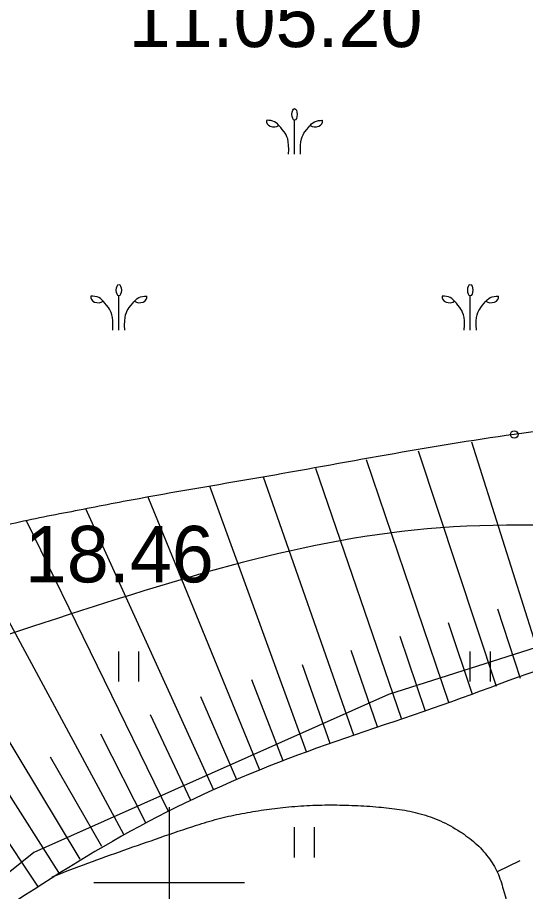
# Model space of a CAD drawing. Extents: x 521824 to 524158, y 294774 to 296228.
# Drawn here: x 522246.98 to 522257.1, y 295899.82 to 295917.22 of the extents above; entities that cross this region are included whole.
import ezdxf

# ---------------------------------------------------------------- set-up
doc = ezdxf.new("R2010")
doc.units = 0
for name, color, linetype in [('GEOD_ELEM_####_####_#', 7, 'Continuous'), ('GL4 Segkartas izplatības laukums', 7, 'Continuous'), ('HIDG_HORZ_PAMT_####_#', 7, 'Continuous'), ('HIDG_PLIN_####_####_#', 7, 'Continuous'), ('HIDG_UATZ_####_TKST_#', 7, 'Continuous'), ('RELJ_AATZ_####_TKST_#', 7, 'Continuous'), ('RELJ_ELEM_####_####_#', 7, 'Continuous'), ('RELJ_HORZ_RESN_####_#', 7, 'Continuous'), ('RELJ_NOGA_####_####_#', 7, 'Continuous'), ('TERT_ELEM_####_####_#', 7, 'Continuous'), ('TERT_KONT_####_####_#', 7, 'Continuous')]:
    doc.layers.add(name, color=color, linetype=linetype)

msp = doc.modelspace()

# ---------------------------------------------------------------- linework, layer by layer
at = {"layer": 'GEOD_ELEM_####_####_#'}
for p, q in [((522250, 295901.5), (522250, 295900)), ((522248.5, 295900), (522250, 295900)), ((522250, 295900), (522250, 295898.5)), ((522250, 295900), (522251.5, 295900))]:
    msp.add_line(p, q, dxfattribs=at)
at = {"layer": 'GL4 Segkartas izplatības laukums'}
for points in [[(522186.60753180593, 295842.8705587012), (522303.8134822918, 295923.6104775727), (522302.13800000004, 295924.68100000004), (522295.568, 295926.108), (522274.433, 295915.419), (522265.786, 295906.809), (522263.9721189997, 295905.00288048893), (522259.522, 295905.381), (522254.37200000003, 295903.745), (522247.30600000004, 295900.5950000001), (522229.308, 295886.109)], [(522302.13800000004, 295924.68100000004), (522295.568, 295926.108), (522274.433, 295915.419), (522265.786, 295906.809), (522263.9721189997, 295905.00288048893), (522259.522, 295905.381), (522254.37200000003, 295903.745), (522247.30600000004, 295900.5950000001), (522229.308, 295886.109)]]:
    msp.add_lwpolyline(points, dxfattribs=at)
at = {"layer": 'HIDG_HORZ_PAMT_####_#'}
msp.add_spline([(522246.07, 295928.835), (522250.46241850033, 295928.6244116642), (522259.51934507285, 295928.81825333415), (522265.9780718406, 295930.3100790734), (522269.3159182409, 295930.71463414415), (522272.672137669, 295931.1373299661), (522275.37264366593, 295936.2339989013), (522279.87344947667, 295941.7762160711), (522283.0125793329, 295944.7631139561), (522284.64875533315, 295946.81781234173), (522288.1123934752, 295951.34154811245), (522297.25199951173, 295961.46787057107), (522294.2705035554, 295969.734300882), (522292.9294020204, 295971.07211947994), (522290.71840195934, 295973.3954917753), (522286.4133956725, 295978.0206953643), (522279.6787950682, 295984.06516034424), (522277.4738361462, 295987.20379604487), (522272.75361742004, 295995.6482243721), (522268.17887737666, 296000.91880486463), (522263.70691418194, 296005.0490951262), (522259.21934568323, 296009.65587755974), (522256.568572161, 296012.2538064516), (522254.233096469, 296014.4437013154), (522251.46013635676, 296017.52025742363), (522247.0401207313, 296022.1966806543), (522244.35142271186, 296023.94806476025), (522242.0812144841, 296024.5887491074), (522235.42942423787, 296025.3041607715), (522233.2671218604, 296025.19870558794), (522231.20110882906, 296024.8793924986), (522229.03808966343, 296024.23141682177), (522213.1989820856, 296019.5495282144), (522209.4567641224, 296018.6784697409), (522191.1277861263, 296011.92163792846), (522189.1010356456, 296011.2096365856), (522182.982316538, 296008.910025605), (522182.1170535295, 296008.5671354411), (522179.90395916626, 296007.359990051), (522179.63014996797, 296006.5037481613), (522180.2539474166, 296005.04492175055), (522184.8543134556, 295997.3505237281), (522185.65650935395, 295995.46120291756), (522185.94610797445, 295994.3089047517), (522186.31228012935, 295994.03695144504), (522187.1570451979, 295993.92459706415), (522187.97886272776, 295994.3035179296), (522192.9126182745, 295997.70172521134), (522198.43424008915, 295993.1774087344), (522200.5284588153, 295988.04745078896), (522201.91563591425, 295985.65569499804), (522204.39689489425, 295982.55566322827), (522208.8049893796, 295977.7726051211), (522212.31838755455, 295973.2240889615), (522212.4088340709, 295970.8072997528), (522209.5867734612, 295967.8888496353), (522207.2804236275, 295965.55004165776), (522206.4158126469, 295963.9375677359), (522206.4713982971, 295961.09787124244), (522207.6119942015, 295954.5193570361), (522202.2947232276, 295952.9951473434), (522201.09014587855, 295952.2864264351), (522200.3462609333, 295949.9048347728), (522199.56420120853, 295939.0388701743), (522199.1993805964, 295935.5050112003), (522199.0572652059, 295933.87900280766), (522199.3877096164, 295932.4529199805), (522201.08440797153, 295930.3461806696), (522204.1534844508, 295929.2552095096), (522210.7615602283, 295927.85926013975), (522213.53455064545, 295927.34558769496), (522221.4273942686, 295925.3459641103), (522222.8589880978, 295919.4769656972), (522225.6236599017, 295917.0068620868), (522231.28998071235, 295916.36568401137), (522238.63458281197, 295922.3052913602), (522242.83205291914, 295927.0677837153), (522246.07, 295928.835)], degree=3, dxfattribs=at)
at = {"layer": 'HIDG_PLIN_####_####_#'}
msp.add_spline([(522263.0500000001, 296012.6280000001), (522263.05000000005, 296012.6280000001), (522264.43079492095, 296010.9102662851), (522265.71119859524, 296009.0486869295), (522266.98050297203, 296007.1842641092), (522268.32800000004, 296005.45800000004), (522270.7583628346, 296002.85689857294), (522273.3395226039, 296000.2795041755), (522275.9411710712, 295997.68110769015), (522278.433, 295995.017), (522280.4825302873, 295992.27239345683), (522282.30904031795, 295989.33243900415), (522284.20878018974, 295986.4567650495), (522285.2786894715, 295985.1241671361), (522286.478, 295983.9050000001), (522288.75517774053, 295982.0109644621), (522291.1267948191, 295980.23698025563), (522293.5120144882, 295978.48200592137), (522295.83, 295976.645), (522300.56690847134, 295972.5961585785), (522305.28, 295968.524), (522307.5857855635, 295966.3659959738), (522308.7153454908, 295965.2646082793), (522309.857, 295964.195), (522311.2846115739, 295964.02803838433), (522313.10473362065, 295964.72596095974), (522314.680988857, 295965.32740305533), (522315.1787985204, 295965.2915174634), (522315.37700000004, 295964.87100000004), (522315.20395697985, 295963.37504992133), (522314.7258925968, 295961.8581546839), (522314.1536319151, 295960.32418210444), (522313.69800000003, 295958.777), (522313.0309954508, 295955.4704959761), (522312.465, 295952.167), (522312.9093338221, 295950.1168574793), (522314.1857510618, 295948.1013158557), (522315.2810427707, 295946.1241163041), (522315.4441387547, 295945.15106392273), (522315.18200000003, 295944.189), (522314.27328173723, 295942.6981307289), (522313.23419787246, 295941.32102160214), (522310.8276464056, 295938.8703459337), (522308.0877717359, 295936.7614972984), (522305.14, 295934.919), (522302.2541087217, 295933.36185359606), (522299.34531278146, 295931.9144329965), (522296.4548604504, 295930.46729589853), (522293.624, 295928.911), (522290.4861631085, 295926.9779506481), (522287.38340020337, 295924.9719685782), (522284.2799371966, 295922.9670022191), (522281.14, 295921.037), (522278.2365335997, 295919.55906659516), (522275.207529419, 295918.3046395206), (522272.1645105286, 295917.0871426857), (522269.21900000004, 295915.72), (522267.5620914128, 295914.36084898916), (522266.1394667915, 295912.60673190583), (522264.6613587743, 295910.99074886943), (522262.83800000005, 295910.046), (522256.87700000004, 295908.921), (522251.787241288, 295908.05830673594), (522249.24378307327, 295907.613474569), (522247.9749449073, 295907.36844189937), (522246.70900000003, 295907.1010000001), (522243.27294218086, 295905.59486612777), (522240.2902959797, 295903.1397444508), (522237.4702517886, 295900.32825054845), (522236.0303274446, 295898.9740563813), (522234.522, 295897.7530000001), (522233.7871409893, 295897.1589019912), (522231.44964982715, 295895.047124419), (522229.9043475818, 295894.06444610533), (522229.1727401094, 295893.9105818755), (522228.82261296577, 295893.94863224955), (522228.6521455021, 295894.0002297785), (522228.48500000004, 295894.075), (522227.0245543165, 295895.6262733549), (522226.17220464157, 295898.01669708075), (522225.6432526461, 295900.7755222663), (522225.4110825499, 295902.1459763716), (522225.15300000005, 295903.432), (522224.9628799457, 295904.6300249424), (522224.90469749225, 295905.84261362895), (522224.9616959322, 295908.2831976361), (522224.87909640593, 295910.6971828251), (522224.64641649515, 295911.8765229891), (522224.4579010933, 295912.45618633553), (522224.212, 295913.028), (522222.29760063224, 295916.0039971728), (522219.86823018, 295918.4731644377), (522217.074744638, 295920.6267494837), (522214.068, 295922.656), (522212.43142273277, 295923.64756987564), (522210.7723648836, 295924.49226188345), (522209.0916245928, 295925.2273229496), (522207.39, 295925.89), (522205.61101617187, 295926.0046750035), (522203.7239017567, 295925.5797818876), (522201.8420864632, 295925.35099782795), (522200.93861277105, 295925.5400458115), (522200.50243760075, 295925.7506621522), (522200.079, 295926.054), (522197.8549072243, 295928.4686499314), (522196.4238339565, 295931.1132916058), (522195.61434371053, 295933.9080374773), (522195.3891183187, 295935.3367346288), (522195.255, 295936.773), (522195.23551235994, 295939.65240211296), (522195.5412811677, 295942.5674215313), (522196.56298421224, 295946.87093732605), (522197.043, 295948.256), (522198.17887633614, 295950.4228973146), (522199.640112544, 295952.43111920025), (522201.0880424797, 295954.42078148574), (522202.184, 295956.532), (522202.4679018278, 295958.26488141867), (522202.36694269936, 295960.11662956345), (522202.23526222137, 295961.9688129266), (522202.427, 295963.70300000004), (522202.96052790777, 295964.6124295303), (522203.78186447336, 295965.42999868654), (522204.57526880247, 295966.24931849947), (522205.025, 295967.164), (522205.1808305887, 295968.3506647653), (522205.24663409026, 295969.5884145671), (522205.1075250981, 295972.1500479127), (522204.6064035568, 295974.714657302), (522203.742, 295977.148), (522201.68495944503, 295981.2299969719), (522199.16900000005, 295985.146), (522196.57845504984, 295988.53622090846), (522195.0847647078, 295989.9792756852), (522194.23128832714, 295990.6055366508), (522193.77076399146, 295990.89081896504), (522193.28500000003, 295991.156), (522191.76259406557, 295991.33115659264), (522190.2278361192, 295990.7053009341), (522188.6873212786, 295989.8699559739), (522187.91696599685, 295989.55857592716), (522187.14764466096, 295989.416644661), (522185.97149194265, 295989.61528714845), (522184.7855367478, 295990.08981626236), (522183.6034743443, 295990.5098484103), (522182.439, 295990.54500000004), (522182.5149867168, 295989.64759009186), (522182.7766568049, 295989.03332297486), (522183.53147436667, 295987.03947233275), (522184.01455760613, 295985.7001686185), (522184.803, 295984.406), (522186.22204792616, 295984.165085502), (522187.98591256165, 295984.36674626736), (522189.5615709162, 295984.39003389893), (522190.416, 295983.614), (522190.9914053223, 295980.9156261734), (522191.51431187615, 295978.2070616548), (522192.564, 295972.796), (522194.6259583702, 295964.38250770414), (522195.60791909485, 295960.1824352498), (522196.00815706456, 295958.08642603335), (522196.17577947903, 295957.0397230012), (522196.318, 295955.994), (522195.82082362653, 295953.9595084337), (522194.1479635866, 295952.306875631), (522191.86962175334, 295950.86655501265), (522190.6815832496, 295950.1730284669), (522189.55600000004, 295949.46900000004), (522188.3796856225, 295948.7112945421), (522187.2019748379, 295948.0146580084), (522184.84069364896, 295946.822999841), (522182.4688156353, 295945.93084175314), (522181.2778588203, 295945.6085803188), (522180.08300000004, 295945.375), (522177.4831788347, 295945.3050106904), (522174.82773814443, 295945.8742502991), (522172.19392838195, 295947.0536147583), (522170.9092758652, 295947.8629987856), (522169.65900000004, 295948.814), (522167.7927753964, 295950.9356517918), (522166.5587544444, 295953.2852691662), (522165.54035627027, 295955.6185019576), (522164.98183420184, 295956.7026147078), (522164.321, 295957.691), (522163.188124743, 295958.647486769), (522161.7266492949, 295959.5731126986), (522160.5603491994, 295960.4629322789), (522160.313, 295961.31200000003), (522161.22653828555, 295962.26459401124), (522162.71746105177, 295963.0948403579), (522164.4749032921, 295963.84016652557), (522166.188, 295964.538), (522166.8705550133, 295964.7729834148), (522169.0198614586, 295964.93882776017), (522171.9962950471, 295964.5000753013), (522174.90049227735, 295964.24694635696), (522176.2577496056, 295964.5103668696), (522176.9008112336, 295964.7956392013), (522177.515644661, 295965.20464466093), (522178.171985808, 295966.12702849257), (522178.2105260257, 295967.2288628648), (522177.17820740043, 295969.7693596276), (522175.9066962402, 295972.4230877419), (522175.6462457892, 295973.6664613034), (522175.884, 295974.787), (522177.1120491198, 295976.6265621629), (522178.74000000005, 295978.223), (522179.9037133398, 295978.6068530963), (522181.2474006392, 295978.5023149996), (522182.5713876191, 295978.41411940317), (522183.67600000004, 295978.847), (522184.36585579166, 295980.6495739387), (522184.32848263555, 295981.6596050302), (522184.14900000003, 295982.484), (522183.9689364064, 295982.85164517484), (522182.90039020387, 295983.8526823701), (522180.79840907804, 295985.07296371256), (522178.79547341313, 295986.3562631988), (522178.1287778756, 295987.0876132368), (522177.84400000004, 295987.914), (522178.12057647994, 295988.84265873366), (522178.7972554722, 295989.7936391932), (522179.4748067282, 295990.78080005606), (522179.754, 295991.8180000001), (522179.5055866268, 295993.5211371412), (522179.0732820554, 295995.22542046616), (522178.6723364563, 295996.9329935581), (522178.51800000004, 295998.646), (522178.62907545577, 295999.88992303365), (522178.84287099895, 296001.1345470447), (522179.0687310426, 296002.3793975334), (522179.216, 296003.624), (522178.8337520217, 296005.1605616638), (522178.0095652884, 296006.78943591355), (522177.4875959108, 296008.2053422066), (522177.5724915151, 296008.7380321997), (522178.01200000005, 296009.103), (522183.27400000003, 296011.283)], degree=3, dxfattribs=at)
at = {"layer": 'RELJ_ELEM_####_####_#'}
msp.add_circle((522256.87700000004, 295908.921), 0.075, dxfattribs=at)
at = {"layer": 'RELJ_HORZ_RESN_####_#'}
msp.add_line((522256.9858550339, 295900.4304080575), (522256.53697108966, 295900.21017362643), dxfattribs=at)
msp.add_spline([(522247.6702597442, 295900.11360376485), (522248.38354940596, 295900.3843510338), (522249.10044000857, 295900.6438115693), (522249.8216410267, 295900.89500607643), (522250.5478619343, 295901.14095525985), (522250.97057512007, 295901.26584011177), (522251.39940990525, 295901.3628899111), (522251.8327000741, 295901.4371131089), (522252.26877941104, 295901.49351815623), (522252.74474872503, 295901.5322651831), (522253.22247526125, 295901.544203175), (522253.70033952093, 295901.53307791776), (522254.1767220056, 295901.5026351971), (522254.5916321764, 295901.4539994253), (522255.00317129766, 295901.3696315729), (522255.4039510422, 295901.2272209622), (522255.797600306, 295901.01198102), (522256.09874687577, 295900.785522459), (522256.23301682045, 295900.65379127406), (522256.35578102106, 295900.50508519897), (522256.5431675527, 295900.1974051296), (522256.6573249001, 295899.8652302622), (522257.0989839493, 295897.7651528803)], degree=3, dxfattribs=at)
at = {"layer": 'RELJ_NOGA_####_####_#'}
for p, q in [((522257.4734858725, 295904.21214431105), (522256.0289622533, 295908.7687603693)), ((522256.5220674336, 295903.90426814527), (522254.9690457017, 295908.5862271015)), ((522255.5742957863, 295903.58532903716), (522253.93342363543, 295908.41310470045)), ((522254.6277490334, 295903.2627636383), (522252.9237808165, 295908.24658355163)), ((522253.6826594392, 295902.93595929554), (522251.87908877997, 295908.0736268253)), ((522252.7405373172, 295902.60070398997), (522250.80958421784, 295907.89257942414)), ((522251.80820788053, 295902.2393013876), (522249.58147267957, 295907.67549935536)), ((522250.8907432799, 295901.84162403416), (522248.34380138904, 295907.44175253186)), ((522249.9866715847, 295901.41433027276), (522247.1596909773, 295907.1990739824)), ((522249.0968815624, 295900.9581288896), (522245.90079473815, 295906.8815537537)), ((522248.22859986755, 295900.46224768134), (522244.6595360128, 295906.3845126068)), ((522247.3848998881, 295899.92561342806), (522243.5097937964, 295905.74714283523)), ((522256.99729982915, 295904.0596806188), (522256.54792730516, 295905.4447623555)), ((522256.04782641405, 295903.7458549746), (522255.5659285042, 295905.17136693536)), ((522255.10089233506, 295903.42442791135), (522254.60063740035, 295904.8962784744)), ((522254.1549382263, 295903.1001305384), (522253.6311229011, 295904.6185491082)), ((522253.2111831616, 295902.76949761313), (522252.6561242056, 295904.33463047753)), ((522252.27249323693, 295902.4248519), (522251.6509448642, 295904.03334839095)), ((522251.34767353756, 295902.04462198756), (522250.63163446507, 295903.6993682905)), ((522250.4371796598, 295901.6312109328), (522249.63121097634, 295903.3386704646)), ((522249.5393158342, 295901.1910244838), (522248.63892790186, 295902.9521027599)), ((522248.6598038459, 295900.71533108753), (522247.63760342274, 295902.4947331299)), ((522247.80352834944, 295900.19899487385), (522246.6859508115, 295901.9643779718))]:
    msp.add_line(p, q, dxfattribs=at)
msp.add_spline([(522295.93764283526, 295926.25535010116), (522295.568, 295926.108), (522293.2671328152, 295924.84584442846), (522290.9949959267, 295923.5125547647), (522288.72636107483, 295922.1757377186), (522286.43600000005, 295920.903), (522280.85950371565, 295918.181287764), (522275.331, 295915.27900000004), (522271.1800211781, 295911.85938830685), (522269.32062231, 295909.89567171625), (522267.471, 295907.948), (522266.8019026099, 295907.1254961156), (522266.21259519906, 295906.2299933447), (522265.5849901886, 295905.35649390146), (522264.80100000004, 295904.60000000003), (522263.43857951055, 295904.1725273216), (522261.9196338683, 295904.38310691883), (522260.36387129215, 295904.71238305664), (522258.891, 295904.641), (522255.81907123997, 295903.6685237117), (522252.7495091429, 295902.6039777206), (522249.7704424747, 295901.3076928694), (522246.97000000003, 295899.64), (522237.27800000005, 295892.24600000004), (522235.3457555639, 295890.58671088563), (522234.48187249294, 295889.80969414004)], degree=3, dxfattribs=at)
at = {"layer": 'TERT_ELEM_####_####_#'}
for p, q in [((522252.5, 295914.5), (522252.49999999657, 295915.1807)), ((522249, 295911), (522248.99999999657, 295911.6807)), ((522256, 295911), (522255.99999999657, 295911.6807)), ((522249, 295904), (522249, 295904.60000000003)), ((522249.4, 295904), (522249.4, 295904.60000000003)), ((522256, 295904), (522256, 295904.60000000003)), ((522256.4, 295904), (522256.4, 295904.60000000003)), ((522252.5, 295900.5), (522252.5, 295901.10000000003)), ((522252.9, 295900.5), (522252.9, 295901.10000000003))]:
    msp.add_line(p, q, dxfattribs=at)
for centre in [(522252.5, 295915.29500000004), (522249, 295911.79500000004), (522256, 295911.79500000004)]:
    msp.add_ellipse(centre, major_axis=(6.998856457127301e-18, 0.11430000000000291), ratio=0.44706911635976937, dxfattribs=at)
for centre, major_axis, start_param, end_param in [((522252.0857597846, 295915.15765933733), (-0.147023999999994, 1.800524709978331e-17), 6.117242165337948, 8.62780564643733), ((522252.91424021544, 295915.15765933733), (0.147023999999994, 1.8004652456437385e-17), 3.9385649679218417, 6.449128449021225), ((522248.5857597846, 295911.65765933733), (-0.147023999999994, 1.800524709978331e-17), 6.117242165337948, 8.62780564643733), ((522249.41424021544, 295911.65765933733), (0.147023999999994, 1.8004652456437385e-17), 3.9385649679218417, 6.449128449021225), ((522255.5857597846, 295911.65765933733), (-0.147023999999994, 1.800524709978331e-17), 6.117242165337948, 8.62780564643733), ((522256.41424021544, 295911.65765933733), (0.147023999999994, 1.8004652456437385e-17), 3.9385649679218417, 6.449128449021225)]:
    msp.add_ellipse(centre, major_axis=major_axis, ratio=0.7694662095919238, start_param=start_param, end_param=end_param, dxfattribs=at)
for points in [[(522252.18851124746, 295915.0767438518), (522252.1512556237, 295915.11737192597), (522252.0835, 295915.1725), (522251.945, 295915.18), (522251.9407554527, 295915.1763464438)], [(522252.8114887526, 295915.0767438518), (522252.84874437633, 295915.11737192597), (522252.91650000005, 295915.1725), (522253.05500000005, 295915.18), (522253.0592445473, 295915.1763464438)], [(522252.379, 295914.5), (522252.402, 295914.788), (522252.286, 295914.965), (522252.196, 295915.068), (522252.18851124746, 295915.0767438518)], [(522252.62100000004, 295914.5), (522252.598, 295914.788), (522252.71400000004, 295914.965), (522252.804, 295915.068), (522252.8114887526, 295915.0767438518)], [(522248.68851124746, 295911.5767438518), (522248.6512556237, 295911.61737192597), (522248.5835, 295911.6725), (522248.445, 295911.68), (522248.4407554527, 295911.6763464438)], [(522249.3114887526, 295911.5767438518), (522249.34874437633, 295911.61737192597), (522249.41650000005, 295911.6725), (522249.55500000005, 295911.68), (522249.5592445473, 295911.6763464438)], [(522255.68851124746, 295911.5767438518), (522255.6512556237, 295911.61737192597), (522255.5835, 295911.6725), (522255.445, 295911.68), (522255.4407554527, 295911.6763464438)], [(522256.3114887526, 295911.5767438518), (522256.34874437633, 295911.61737192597), (522256.41650000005, 295911.6725), (522256.55500000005, 295911.68), (522256.5592445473, 295911.6763464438)], [(522248.879, 295911), (522248.902, 295911.288), (522248.786, 295911.465), (522248.696, 295911.568), (522248.68851124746, 295911.5767438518)], [(522249.12100000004, 295911), (522249.098, 295911.288), (522249.21400000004, 295911.465), (522249.304, 295911.568), (522249.3114887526, 295911.5767438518)], [(522255.879, 295911), (522255.902, 295911.288), (522255.786, 295911.465), (522255.696, 295911.568), (522255.68851124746, 295911.5767438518)], [(522256.12100000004, 295911), (522256.098, 295911.288), (522256.21400000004, 295911.465), (522256.304, 295911.568), (522256.3114887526, 295911.5767438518)]]:
    msp.add_open_spline(points, degree=3, dxfattribs=at)
at = {"layer": 'TERT_KONT_####_####_#'}
msp.add_spline([(522282.9976375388, 295922.15723045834), (522280.8902116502, 295919.4377190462), (522272.9833694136, 295915.69788696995), (522269.0053678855, 295913.89276097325), (522266.0694127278, 295909.4833126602), (522263.4532797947, 295907.16491532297), (522259.15185040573, 295907.0152101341), (522254.8837698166, 295907.0152101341), (522247.00505316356, 295905.0074667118), (522241.7303191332, 295902.3017943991), (522239.0564949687, 295897.61853312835), (522233.4843741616, 295894.2515841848), (522228.48500000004, 295894.075)], degree=3, dxfattribs=at)

# ---------------------------------------------------------------- texts
at = {"layer": 'HIDG_UATZ_####_TKST_#'}
msp.add_text('11.05.20', height=1.125, dxfattribs=at).set_placement((522249.1932743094, 295916.63561116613))
at = {"layer": 'RELJ_AATZ_####_TKST_#'}
msp.add_text(' 18.46', height=1.125, dxfattribs=at).set_placement((522246.70900000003, 295905.9760000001))

doc.saveas('drawing.dxf')
